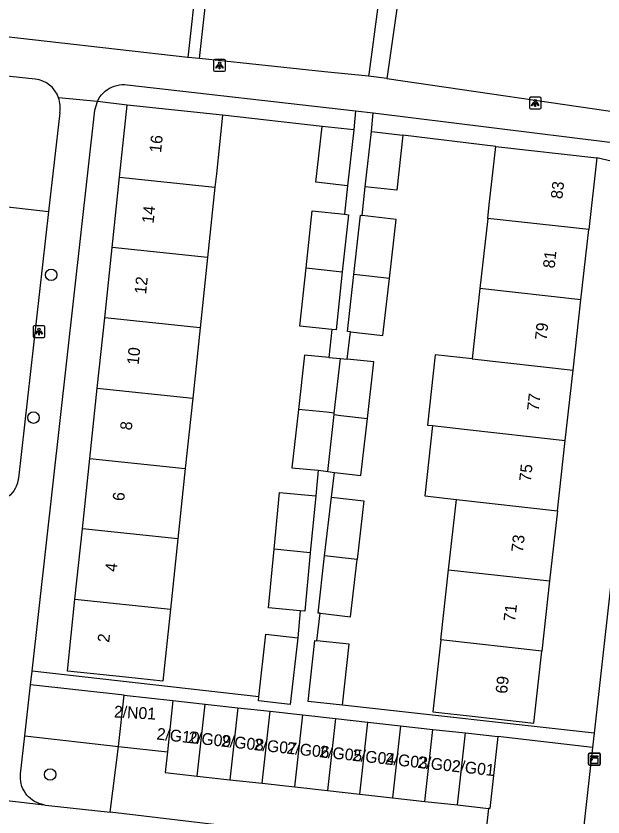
# Model space of a CAD drawing. Extents: x 161928 to 163055, y 386475 to 387428.
# Drawn here: x 162235.1 to 162284.9, y 386936.8 to 387004.7 of the extents above; entities that cross this region are included whole.
import ezdxf

# ---------------------------------------------------------------- set-up
doc = ezdxf.new("R2010")
doc.units = 0
for name, color, linetype in [('IMGEO_Boom', 7, 'Continuous'), ('IMGEO_Groenvoorziening', 7, 'Continuous'), ('IMGEO_Haag', 7, 'Continuous'), ('IMGEO_Kast', 7, 'Continuous'), ('IMGEO_Lichtpunt', 7, 'Continuous'), ('IMGEO_Pand', 7, 'Continuous'), ('IMGEO_Pand_nummerreeks', 7, 'Continuous'), ('IMGEO_Parkeervlak_open', 7, 'Continuous'), ('IMGEO_Voetpad_open', 7, 'Continuous')]:
    doc.layers.add(name, color=color, linetype=linetype)

msp = doc.modelspace()

# ---------------------------------------------------------------- linework, layer by layer
at = {"layer": 'IMGEO_Boom'}
for centre in [(162238.075, 386982.763), (162236.58, 386970.642), (162237.99, 386940.356)]:
    msp.add_circle(centre, 0.489, dxfattribs=at)
at = {"layer": 'IMGEO_Groenvoorziening'}
msp.add_lwpolyline([(162235.844, 386943.634), (162243.788, 386942.732)], dxfattribs=at)
at = {"layer": 'IMGEO_Haag'}
for points in [[(162244.537, 386997.166), (162242.007, 386997.482)], [(162261.075, 386995.359), (162252.632, 386996.309)], [(162275.817, 386993.655), (162267.935, 386994.621)], [(162289.479, 386991.501), (162284.393, 386992.698)]]:
    msp.add_lwpolyline(points, dxfattribs=at)
at = {"layer": 'IMGEO_Kast'}
for p, q in [((162283.691, 386941.235), (162283.691, 386942.076)), ((162283.691, 386942.076), (162283.691, 386941.235)), ((162283.766, 386942.16), (162284.607, 386942.16)), ((162284.607, 386942.16), (162283.766, 386942.16)), ((162284.691, 386942.085), (162284.691, 386941.244)), ((162284.691, 386941.244), (162284.691, 386942.085)), ((162284.616, 386941.16), (162283.775, 386941.16)), ((162283.775, 386941.16), (162284.616, 386941.16))]:
    msp.add_line(p, q, dxfattribs=at)
for points in [[(162283.886, 386941.95), (162284.486, 386941.95), (162284.486, 386941.865), (162283.886, 386941.865), (162283.886, 386941.95)], [(162283.886, 386941.775), (162284.486, 386941.775), (162284.486, 386941.286), (162283.886, 386941.286), (162283.886, 386941.775)]]:
    msp.add_lwpolyline(points, dxfattribs=at)
msp.add_circle((162283.97, 386941.624), 0.0377, dxfattribs=at)
for centre, start, end in [((162283.769, 386942.082), 92.4484, 184.28452), ((162283.769, 386942.082), 92.4484, 184.28452), ((162284.613, 386942.082), 2.4484, 94.28452), ((162284.613, 386942.082), 2.4484, 94.28452), ((162283.769, 386941.238), 182.4484, 274.28452), ((162283.769, 386941.238), 182.4484, 274.28452), ((162284.613, 386941.238), 272.4484, 4.28452), ((162284.613, 386941.238), 272.4484, 4.28452)]:
    msp.add_arc(centre, 0.0779, start, end, dxfattribs=at)
at = {"layer": 'IMGEO_Lichtpunt'}
for p, q in [((162251.87, 387000.935), (162251.87, 387000.128)), ((162251.87, 387000.935), (162251.87, 387000.128)), ((162252.772, 387001.03), (162251.964, 387001.03)), ((162252.772, 387001.03), (162251.964, 387001.03)), ((162252.866, 387000.128), (162252.866, 387000.935)), ((162252.866, 387000.128), (162252.866, 387000.935)), ((162251.964, 387000.034), (162252.772, 387000.034)), ((162251.964, 387000.034), (162252.772, 387000.034)), ((162278.668, 386997.736), (162278.668, 386996.929)), ((162278.668, 386997.736), (162278.668, 386996.929)), ((162279.57, 386997.831), (162278.762, 386997.831)), ((162279.57, 386997.831), (162278.762, 386997.831)), ((162279.664, 386996.929), (162279.664, 386997.736)), ((162279.664, 386996.929), (162279.664, 386997.736)), ((162278.762, 386996.835), (162279.57, 386996.835)), ((162278.762, 386996.835), (162279.57, 386996.835)), ((162236.543, 386978.349), (162236.543, 386977.542)), ((162236.543, 386978.349), (162236.543, 386977.542)), ((162237.445, 386978.444), (162236.637, 386978.444)), ((162237.445, 386978.444), (162236.637, 386978.444)), ((162237.539, 386977.542), (162237.539, 386978.349)), ((162237.539, 386977.542), (162237.539, 386978.349)), ((162236.637, 386977.448), (162237.445, 386977.448)), ((162236.637, 386977.448), (162237.445, 386977.448))]:
    msp.add_line(p, q, dxfattribs=at)
for points in [[(162252.244, 387000.599), (162252.283, 387000.571), (162252.095, 387000.309), (162252.057, 387000.336), (162252.244, 387000.599)], [(162252.346, 387000.551), (162252.393, 387000.551), (162252.393, 387000.229), (162252.346, 387000.229), (162252.346, 387000.551)], [(162252.456, 387000.571), (162252.494, 387000.598), (162252.681, 387000.336), (162252.642, 387000.308), (162252.456, 387000.571)], [(162279.042, 386997.4), (162279.081, 386997.372), (162278.893, 386997.11), (162278.855, 386997.137), (162279.042, 386997.4)], [(162279.144, 386997.352), (162279.191, 386997.352), (162279.191, 386997.03), (162279.144, 386997.03), (162279.144, 386997.352)], [(162279.254, 386997.372), (162279.292, 386997.399), (162279.479, 386997.137), (162279.44, 386997.109), (162279.254, 386997.372)], [(162236.917, 386978.013), (162236.956, 386977.985), (162236.768, 386977.723), (162236.73, 386977.75), (162236.917, 386978.013)], [(162237.019, 386977.965), (162237.066, 386977.965), (162237.066, 386977.643), (162237.019, 386977.643), (162237.019, 386977.965)], [(162237.129, 386977.985), (162237.167, 386978.012), (162237.354, 386977.75), (162237.315, 386977.722), (162237.129, 386977.985)]]:
    msp.add_lwpolyline(points, dxfattribs=at)
for centre in [(162252.369, 387000.733), (162279.167, 386997.534), (162237.042, 386978.147)]:
    msp.add_circle(centre, 0.0994, dxfattribs=at)
for centre, start, end in [((162251.964, 387000.935), 90, 180), ((162251.964, 387000.935), 90, 180), ((162252.772, 387000.935), 0, 90), ((162252.772, 387000.935), 0, 90), ((162251.964, 387000.128), 180, 270), ((162251.964, 387000.128), 180, 270), ((162252.772, 387000.128), 270, 0), ((162252.772, 387000.128), 270, 360), ((162278.762, 386997.736), 90, 180), ((162278.762, 386997.736), 90, 180), ((162279.57, 386997.736), 0, 90), ((162279.57, 386997.736), 0, 90), ((162278.762, 386996.929), 180, 270), ((162278.762, 386996.929), 180, 270), ((162279.57, 386996.929), 270, 0), ((162279.57, 386996.929), 270, 360), ((162236.637, 386978.349), 90, 180), ((162236.637, 386978.349), 90, 180), ((162237.445, 386978.349), 0, 90), ((162237.445, 386978.349), 0, 90), ((162236.637, 386977.542), 180, 270), ((162236.637, 386977.542), 180, 270), ((162237.445, 386977.542), 270, 0), ((162237.445, 386977.542), 270, 360)]:
    msp.add_arc(centre, 0.0946, start, end, dxfattribs=at)
at = {"layer": 'IMGEO_Pand'}
for points in [[(162243.89, 386991.05), (162244.537, 386997.166)], [(162252.632, 386996.309), (162244.537, 386997.166)], [(162252.632, 386996.309), (162252.106, 386991.337), (162251.985, 386990.194)], [(162263.242, 386990.316), (162260.546, 386990.616), (162261.075, 386995.359)], [(162263.772, 386995.059), (162261.075, 386995.359)], [(162263.772, 386995.059), (162263.242, 386990.316)], [(162264.743, 386990.228), (162265.266, 386994.918)], [(162267.935, 386994.621), (162267.412, 386989.93), (162264.743, 386990.228)], [(162265.266, 386994.918), (162267.935, 386994.621)], [(162275.137, 386987.553), (162275.263, 386988.686), (162275.817, 386993.655)], [(162275.817, 386993.655), (162284.393, 386992.698)], [(162284.393, 386992.698), (162283.712, 386986.597)], [(162243.258, 386985.083), (162243.89, 386991.05)], [(162243.89, 386991.05), (162251.985, 386990.194)], [(162251.985, 386990.194), (162251.353, 386984.227)], [(162259.715, 386983.343), (162260.233, 386988.19), (162262.984, 386987.896)], [(162262.984, 386987.896), (162263.304, 386987.862), (162262.786, 386983.018)], [(162263.774, 386982.794), (162264.345, 386987.812), (162264.466, 386987.798)], [(162266.793, 386982.457), (162267.363, 386987.468), (162264.466, 386987.798)], [(162275.137, 386987.553), (162274.471, 386981.59)], [(162283.712, 386986.597), (162275.137, 386987.553)], [(162283.047, 386980.634), (162283.712, 386986.597)], [(162242.626, 386979.116), (162243.258, 386985.083)], [(162251.353, 386984.227), (162243.258, 386985.083)], [(162251.353, 386984.227), (162250.722, 386978.26)], [(162261.911, 386978.117), (162259.188, 386978.408), (162259.715, 386983.343)], [(162259.715, 386983.343), (162262.786, 386983.018)], [(162262.786, 386983.018), (162262.259, 386978.08), (162261.911, 386978.117)], [(162263.474, 386977.924), (162263.223, 386977.953), (162263.774, 386982.794)], [(162263.474, 386977.924), (162266.241, 386977.609), (162266.793, 386982.457)], [(162266.793, 386982.457), (162263.774, 386982.794)], [(162274.471, 386981.59), (162273.806, 386975.627)], [(162283.047, 386980.634), (162274.471, 386981.59)], [(162282.382, 386974.671), (162283.047, 386980.634)], [(162241.995, 386973.15), (162242.626, 386979.116)], [(162250.722, 386978.26), (162242.626, 386979.116)], [(162250.722, 386978.26), (162250.09, 386972.294)], [(162261.657, 386975.739), (162259.579, 386975.936), (162259.061, 386971.345)], [(162261.657, 386975.739), (162262.631, 386975.647)], [(162262.109, 386971.023), (162262.631, 386975.647)], [(162262.631, 386975.647), (162263.208, 386975.592)], [(162264.922, 386970.58), (162265.465, 386975.379), (162263.208, 386975.592)], [(162273.806, 386975.627), (162270.685, 386975.975), (162270.02, 386970.012), (162270.454, 386969.964)], [(162273.806, 386975.627), (162282.382, 386974.671)], [(162281.717, 386968.708), (162282.382, 386974.671)], [(162241.363, 386967.183), (162241.995, 386973.15)], [(162241.995, 386973.15), (162250.09, 386972.294)], [(162250.09, 386972.294), (162249.458, 386966.327)], [(162259.061, 386971.345), (162258.5, 386966.383), (162260.735, 386966.172)], [(162262.109, 386971.023), (162261.446, 386971.093), (162259.061, 386971.345)], [(162261.549, 386966.07), (162262.094, 386970.896)], [(162262.094, 386970.896), (162262.109, 386971.023)], [(162262.094, 386970.896), (162262.666, 386970.832), (162264.922, 386970.58)], [(162262.115, 386965.991), (162264.375, 386965.733), (162264.922, 386970.58)], [(162270.454, 386969.964), (162269.789, 386963.999), (162272.475, 386963.7)], [(162270.454, 386969.964), (162273.141, 386969.664), (162281.717, 386968.708)], [(162281.051, 386962.744), (162281.717, 386968.708)], [(162240.732, 386961.216), (162241.363, 386967.183)], [(162241.363, 386967.183), (162249.458, 386966.327)], [(162249.458, 386966.327), (162248.827, 386960.36)], [(162260.735, 386966.172), (162260.979, 386966.149), (162261.549, 386966.07)], [(162261.549, 386966.07), (162262.115, 386965.991)], [(162257.001, 386959.482), (162257.456, 386964.298), (162260.531, 386964.007)], [(162260.531, 386964.007), (162260.072, 386959.157)], [(162261.293, 386958.909), (162261.862, 386963.903)], [(162261.862, 386963.903), (162264.614, 386963.59), (162264.046, 386958.603)], [(162271.81, 386957.737), (162272.475, 386963.7)], [(162272.475, 386963.7), (162281.051, 386962.744)], [(162281.051, 386962.744), (162280.386, 386956.781)], [(162240.1, 386955.249), (162240.732, 386961.216)], [(162248.827, 386960.36), (162240.732, 386961.216)], [(162248.827, 386960.36), (162248.195, 386954.393)], [(162259.223, 386954.249), (162256.53, 386954.503), (162257.001, 386959.482)], [(162260.072, 386959.157), (162257.001, 386959.482)], [(162260.072, 386959.157), (162259.605, 386954.213), (162259.223, 386954.249)], [(162260.903, 386954.042), (162260.741, 386954.06), (162261.293, 386958.909)], [(162260.903, 386954.042), (162263.493, 386953.746), (162264.046, 386958.603)], [(162264.046, 386958.603), (162261.293, 386958.909)], [(162271.145, 386951.774), (162271.81, 386957.737)], [(162271.81, 386957.737), (162280.386, 386956.781)], [(162280.386, 386956.781), (162279.721, 386950.818)], [(162248.195, 386954.393), (162247.548, 386948.28), (162244.426, 386948.61), (162239.453, 386949.137), (162240.1, 386955.249)], [(162240.1, 386955.249), (162248.195, 386954.393)], [(162259.007, 386951.954), (162258.374, 386946.302), (162255.673, 386946.604), (162255.713, 386946.96)], [(162255.713, 386946.96), (162256.307, 386952.257), (162259.007, 386951.954)], [(162271.145, 386951.774), (162270.464, 386945.674), (162274.071, 386945.271), (162279.04, 386944.717), (162279.721, 386950.818)], [(162279.721, 386950.818), (162271.145, 386951.774)], [(162262.801, 386946.238), (162259.885, 386946.553), (162260.446, 386951.735), (162260.637, 386951.714)], [(162262.801, 386946.238), (162263.361, 386951.42), (162260.637, 386951.714)], [(162243.788, 386942.732), (162244.273, 386947.096)], [(162244.273, 386947.096), (162248.398, 386946.638)], [(162248.398, 386946.638), (162247.944, 386942.271)], [(162248.398, 386946.638), (162251.158, 386946.331)], [(162250.48, 386940.225), (162251.158, 386946.331)], [(162251.158, 386946.331), (162253.919, 386946.025)], [(162253.919, 386946.025), (162253.241, 386939.918)], [(162253.919, 386946.025), (162256.68, 386945.718)], [(162256.001, 386939.611), (162256.68, 386945.718)], [(162256.68, 386945.718), (162259.44, 386945.412)], [(162258.762, 386939.305), (162259.44, 386945.412)], [(162259.44, 386945.412), (162262.2, 386945.105)], [(162262.2, 386945.105), (162261.522, 386938.998)], [(162262.2, 386945.105), (162264.961, 386944.798)], [(162264.283, 386938.692), (162264.961, 386944.798)], [(162264.961, 386944.798), (162267.722, 386944.492)], [(162267.722, 386944.492), (162267.043, 386938.385)], [(162267.722, 386944.492), (162270.482, 386944.185)], [(162269.804, 386938.078), (162270.482, 386944.185)], [(162270.482, 386944.185), (162273.242, 386943.879)], [(162272.564, 386937.772), (162273.242, 386943.879)], [(162273.242, 386943.879), (162276.003, 386943.572)], [(162276.003, 386943.572), (162275.324, 386937.465), (162275.211, 386937.478)], [(162243.788, 386942.732), (162247.944, 386942.271)], [(162247.944, 386942.271), (162247.75, 386940.528), (162250.48, 386940.225)], [(162250.48, 386940.225), (162253.241, 386939.918)], [(162253.241, 386939.918), (162256.001, 386939.611)], [(162256.001, 386939.611), (162258.762, 386939.305)], [(162258.762, 386939.305), (162261.522, 386938.998)], [(162261.522, 386938.998), (162264.283, 386938.692)], [(162264.283, 386938.692), (162267.043, 386938.385)], [(162267.043, 386938.385), (162269.804, 386938.078)], [(162269.804, 386938.078), (162272.564, 386937.772)], [(162272.564, 386937.772), (162275.211, 386937.478)]]:
    msp.add_lwpolyline(points, dxfattribs=at)
at = {"layer": 'IMGEO_Parkeervlak_open'}
msp.add_lwpolyline([(162230.152, 386989.011), (162237.857, 386988.14)], dxfattribs=at)
at = {"layer": 'IMGEO_Voetpad_open'}
for points in [[(162250.432, 387008.128), (162249.668, 387001.212)], [(162250.663, 387001.111), (162251.426, 387008.018)], [(162261.265, 387007.999), (162266.075, 387007.463), (162265.057, 387000), (162265.004, 386999.609)], [(162249.668, 387001.212), (162231.748, 387003.246), (162199.167, 387006.944)], [(162268.663, 387006.033), (162267.521, 387006.143), (162266.654, 387000), (162266.57, 386999.408)], [(162250.663, 387001.111), (162249.668, 387001.212)], [(162265.004, 386999.609), (162261.271, 387000), (162250.663, 387001.111)], [(162236.716, 386999.377), (162231.374, 386999.922)], [(162266.57, 386999.408), (162265.004, 386999.609)], [(162266.57, 386999.408), (162287.87, 386996.318)], [(162242.007, 386997.482), (162242.105, 386997.671), (162242.224, 386997.857), (162242.359, 386998.032), (162242.509, 386998.195), (162242.672, 386998.343), (162242.849, 386998.476), (162243.037, 386998.593), (162243.234, 386998.693), (162243.439, 386998.774), (162243.651, 386998.837), (162243.868, 386998.881), (162244.088, 386998.905), (162244.309, 386998.909), (162244.529, 386998.894), (162263.922, 386996.685)], [(162236.458, 386949.117), (162241.793, 386996.727), (162242.007, 386997.482)], [(162242.007, 386997.482), (162238.713, 386997.785)], [(162263.922, 386996.685), (162263.772, 386995.059)], [(162263.922, 386996.685), (162265.402, 386996.516)], [(162238.802, 386996.503), (162237.857, 386988.14)], [(162265.266, 386994.918), (162265.402, 386996.516)], [(162265.402, 386996.516), (162285.485, 386994.016), (162287.605, 386993.764)], [(162289.479, 386991.501), (162284.162, 386943.854)], [(162263.242, 386990.316), (162262.984, 386987.896)], [(162264.466, 386987.798), (162264.743, 386990.228)], [(162237.857, 386988.14), (162235.299, 386965.518), (162235.288, 386965.433), (162235.246, 386965.22), (162235.186, 386965.012), (162235.107, 386964.81), (162235.01, 386964.616), (162234.897, 386964.431), (162234.767, 386964.257), (162234.623, 386964.096), (162234.464, 386963.948), (162234.293, 386963.814), (162234.111, 386963.697), (162233.919, 386963.596), (162233.719, 386963.513), (162233.512, 386963.448), (162233.3, 386963.402), (162233.085, 386963.375), (162232.868, 386963.367), (162232.652, 386963.379), (162229.193, 386963.722)], [(162261.911, 386978.117), (162261.657, 386975.739)], [(162263.208, 386975.592), (162263.474, 386977.924)], [(162260.735, 386966.172), (162260.531, 386964.007)], [(162261.862, 386963.903), (162262.115, 386965.991)], [(162259.223, 386954.249), (162259.007, 386951.954)], [(162260.637, 386951.714), (162260.903, 386954.042)], [(162236.33, 386947.972), (162236.458, 386949.117)], [(162255.713, 386946.96), (162236.458, 386949.117)], [(162235.844, 386943.634), (162236.33, 386947.972)], [(162244.273, 386947.096), (162236.33, 386947.972)], [(162284.162, 386943.854), (162262.801, 386946.238)], [(162237.48, 386937.783), (162237.27, 386937.827), (162237.066, 386937.888), (162236.867, 386937.968), (162236.677, 386938.065), (162236.496, 386938.179), (162236.326, 386938.309), (162236.168, 386938.453), (162236.024, 386938.61), (162235.895, 386938.78), (162235.781, 386938.961), (162235.683, 386939.152), (162235.603, 386939.35), (162235.542, 386939.554), (162235.498, 386939.764), (162235.474, 386939.976), (162235.468, 386940.19), (162235.482, 386940.403), (162235.844, 386943.634)], [(162284.162, 386943.854), (162284.027, 386942.646)], [(162284.027, 386942.646), (162276.003, 386943.572)], [(162243.092, 386937.171), (162243.788, 386942.732)], [(162284.027, 386942.646), (162283.118, 386934.5)], [(162230.155, 386938.633), (162237.48, 386937.783)], [(162237.48, 386937.783), (162237.601, 386937.767), (162243.092, 386937.171)], [(162275.211, 386937.478), (162274.743, 386933.385)], [(162274.743, 386933.385), (162243.092, 386937.171)]]:
    msp.add_lwpolyline(points, dxfattribs=at)
for centre, radius, start, end in [((162236.44, 386996.982), 2.411, 19.45237, 83.42422), ((162236.426, 386996.982), 2.424, 348.60057, 19.34195)]:
    msp.add_arc(centre, radius, start, end, dxfattribs=at)

# ---------------------------------------------------------------- texts
at = {"layer": 'IMGEO_Pand_nummerreeks'}
for s, rotation, p in [('16', 83.95759, (162247.403, 386993.088)), ('83', 83.63412, (162281.462, 386989.158)), ('14', 83.95759, (162246.768, 386987.084)), ('81', 83.63412, (162280.805, 386983.272)), ('12', 83.95759, (162246.132, 386981.078)), ('79', 83.63412, (162280.124, 386977.162)), ('10', 83.95759, (162245.498, 386975.08)), ('77', 83.63465, (162279.456, 386971.164)), ('8', 83.95759, (162244.91, 386969.534)), ('75', 83.63465, (162278.787, 386965.166)), ('6', 83.95759, (162244.275, 386963.527)), ('73', 83.63412, (162278.117, 386959.17)), ('4', 83.95759, (162243.639, 386957.523)), ('71', 83.63412, (162277.46, 386953.284)), ('2', 83.95759, (162243.003, 386951.518)), ('69', 83.63412, (162276.778, 386947.174)), ('2/N01', 356.90594, (162243.388, 386945.202)), ('2/G10', 353.80116, (162246.997, 386943.332)), ('2/G09', 353.80116, (162249.681, 386943.041)), ('2/G08', 353.80116, (162252.469, 386942.738)), ('2/G07', 353.80116, (162255.247, 386942.436)), ('2/G06', 353.80116, (162258.028, 386942.134)), ('2/G05', 353.80116, (162260.809, 386941.832)), ('2/G04', 353.80116, (162263.591, 386941.53)), ('2/G03', 353.80116, (162266.372, 386941.228)), ('2/G02', 353.80116, (162269.147, 386940.926)), ('2/G01', 353.80116, (162272.044, 386940.612))]:
    msp.add_text(s, height=1, rotation=rotation, dxfattribs=at).set_placement(p)

doc.saveas('drawing.dxf')
